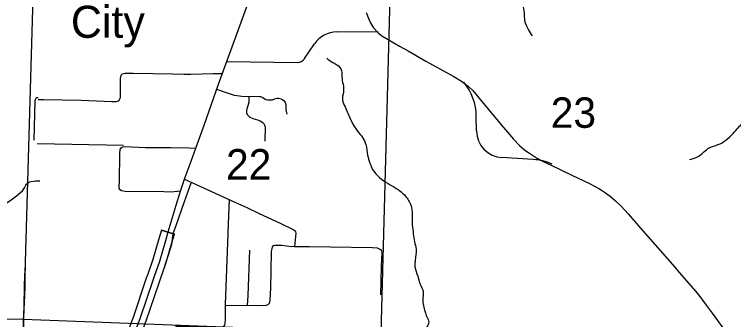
# Model space of a CAD drawing. Extents: x 1219626 to 1426462, y 456797 to 752399.
# Drawn here: x 1327502 to 1338132, y 669034 to 673552 of the extents above; entities that cross this region are included whole.
import ezdxf

# ---------------------------------------------------------------- set-up
doc = ezdxf.new("R2010")
doc.units = 0
for name, color, linetype in [('Communities and Subdivisions Names without Post Office', 7, 'Continuous'), ('Local Roads Improved', 7, 'Continuous'), ('Local Roads Paved', 7, 'Continuous'), ('Narrow River Creek and Branch and Slough', 7, 'Continuous'), ('Section Lines', 7, 'Continuous'), ('Section Numbers', 7, 'Continuous'), ('State Route Divided Highway Outline and Fill', 7, 'Continuous'), ('State Routes Highway Center Lines', 7, 'Continuous'), ('Uninventoried Roads and Features', 7, 'Continuous')]:
    doc.layers.add(name, color=color, linetype=linetype)

msp = doc.modelspace()

# ---------------------------------------------------------------- linework, layer by layer
at = {"layer": 'Local Roads Improved'}
for p, q in [((1332267, 673294), (1332879, 673299)), ((1331792, 672898), (1331937, 673116)), ((1330640, 672855), (1331686, 672842)), ((1334332, 671827), (1334329, 672044)), ((1335171, 671405), (1334708, 671433))]:
    msp.add_line(p, q, dxfattribs=at)
for points in [[(1329256, 672675), (1329133, 672675), (1329097, 672667), (1329074, 672645), (1329064, 672605), (1329066, 672351), (1329065, 672316), (1329052, 672287), (1329036, 672267), (1329006, 672256), (1328941, 672260), (1328490, 672276), (1327933, 672285), (1327854, 672288)], [(1329955, 670936), (1329818, 670923), (1329712, 670926), (1329138, 670930), (1329086, 670939), (1329066, 670955), (1329050, 670976), (1329049, 671007), (1329056, 671074), (1329062, 671496), (1329066, 671553), (1329085, 671582), (1329103, 671592), (1329127, 671595), (1329441, 671583), (1329670, 671581), (1329763, 671580), (1329816, 671581), (1330079, 671577), (1330178, 671571)], [(1327661, 669847), (1327658, 669666), (1327657, 669514), (1327646, 669279), (1327635, 669130), (1327621, 668719), (1327599, 668169), (1327594, 667708)]]:
    msp.add_lwpolyline(points, dxfattribs=at)
for centre, radius, start, end in [((1332270, 672894), 400, 90.448, 146.4478), ((1331688, 672967), 125, 269.2723, 326.4478), ((1333529, 672035), 800, 0.6765, 39.9075), ((1334732, 671832), 400, 180.6765, 266.5518), ((1335123, 670606), 800, 66.059, 86.5518)]:
    msp.add_arc(centre, radius, start, end, dxfattribs=at)
at = {"layer": 'Local Roads Paved'}
for points in [[(1332702, 673581), (1332738, 673480), (1332769, 673415), (1332809, 673353), (1332877, 673278), (1332934, 673235), (1333028, 673178), (1333196, 673081), (1333321, 673011), (1333582, 672861), (1333996, 672631), (1334110, 672562), (1334212, 672484), (1334275, 672425), (1334367, 672319), (1334654, 671971), (1334733, 671877), (1334876, 671707), (1334967, 671613), (1335045, 671544), (1335116, 671497), (1335217, 671430), (1335318, 671376), (1335433, 671321), (1335739, 671174), (1336002, 671047), (1336150, 670971), (1336239, 670913), (1336314, 670856), (1336387, 670791), (1336471, 670711), (1336572, 670599), (1336755, 670386), (1337261, 669810), (1337328, 669734), (1337539, 669492), (1337619, 669395), (1337727, 669248), (1337813, 669129), (1338036, 668825)], [(1330574, 672674), (1330441, 672670), (1330109, 672663), (1330004, 672663), (1329839, 672665), (1329256, 672675)], [(1330491, 672443), (1330648, 672393), (1330751, 672357), (1330792, 672349), (1330863, 672343), (1331122, 672338), (1331139, 672335), (1331163, 672325), (1331216, 672294), (1331246, 672285), (1331275, 672285), (1331315, 672289), (1331353, 672303), (1331384, 672310), (1331407, 672310), (1331440, 672301), (1331468, 672286), (1331487, 672273), (1331504, 672250), (1331513, 672219), (1331512, 672183), (1331514, 672141), (1331529, 672073)], [(1330969, 672329), (1330969, 672255), (1330953, 672198), (1330937, 672154), (1330931, 672124), (1330933, 672097), (1330944, 672071), (1330961, 672049), (1330983, 672033), (1331028, 672013), (1331093, 671993), (1331133, 671978), (1331159, 671962), (1331184, 671941), (1331200, 671914), (1331208, 671887), (1331204, 671677)], [(1330014, 671112), (1330186, 671036), (1330759, 670775), (1330936, 670692), (1331119, 670607), (1331429, 670462), (1331630, 670365), (1331652, 670350), (1331658, 670334), (1331660, 670314), (1331644, 670117), (1331864, 670117), (1332171, 670112), (1332793, 670102), (1332862, 670096), (1332895, 670083), (1332913, 670070), (1332926, 670050), (1332932, 670021), (1332922, 669819), (1332913, 669402)], [(1330109, 671055), (1330009, 670780), (1329887, 670423), (1329849, 670317), (1329837, 670275), (1329833, 670230), (1329829, 670189), (1329825, 670144), (1329806, 670081), (1329770, 669974), (1329726, 669841)], [(1330675, 670813), (1330664, 670579), (1330648, 670043), (1330618, 669258), (1330619, 669116), (1330617, 669040), (1330613, 668984), (1330605, 668952), (1330586, 668928), (1330560, 668919), (1330455, 668922), (1330020, 668933), (1329885, 668934)], [(1331644, 670117), (1331598, 670113), (1331524, 670119), (1331448, 670132), (1331392, 670132), (1331353, 670132), (1331331, 670126), (1331314, 670110), (1331306, 670084), (1331297, 670044), (1331292, 669757), (1331287, 669503), (1331277, 669323), (1331267, 669271), (1331248, 669251), (1331219, 669241), (1331174, 669238), (1330618, 669245)], [(1330977, 670061), (1330950, 669390), (1330943, 669241)]]:
    msp.add_lwpolyline(points, dxfattribs=at)
at = {"layer": 'Narrow River Creek and Branch and Slough'}
for points in [[(1335158, 673233), (1335102, 673327), (1335047, 673454), (1335041, 673577), (1335025, 673693), (1335036, 673771), (1334975, 673909), (1334942, 673976), (1334908, 674059), (1334881, 674153), (1334925, 674248), (1334941, 674344), (1334981, 674486), (1334997, 674708), (1335014, 674880), (1335041, 675019), (1335064, 675091), (1335047, 675207), (1335119, 675307), (1335213, 675440), (1335297, 675557), (1335374, 675657), (1335482, 675820), (1335543, 675881), (1335649, 675909), (1335732, 675914), (1335820, 675986), (1335931, 676036), (1336064, 676092), (1336164, 676147), (1336292, 676214), (1336486, 676247), (1336624, 676225), (1336735, 676230), (1336818, 676280), (1336913, 676347), (1337024, 676369), (1337206, 676386), (1337306, 676430), (1337356, 676486), (1337428, 676524), (1337550, 676524), (1337700, 676569), (1337883, 676613), (1338033, 676713), (1338094, 676813), (1338132, 676885), (1338227, 676951), (1338310, 677001), (1338376, 677079), (1338493, 677207), (1338565, 677273), (1338598, 677306), (1338637, 677329), (1338742, 677345), (1338825, 677334), (1338897, 677356), (1339058, 677417), (1339197, 677484), (1339291, 677484), (1339391, 677462), (1339441, 677484), (1339507, 677528), (1339552, 677623), (1339579, 677678), (1339642, 677769), (1339686, 677813), (1339736, 677863), (1339814, 677919), (1339930, 678019), (1339969, 678080), (1340058, 678141), (1340113, 678174), (1340169, 678196), (1340274, 678268), (1340368, 678357), (1340435, 678407), (1340507, 678446), (1340546, 678490), (1340557, 678523), (1340601, 678557), (1340662, 678612), (1340723, 678668), (1340756, 678673), (1340801, 678629), (1340895, 678634), (1340962, 678618), (1341023, 678623), (1341100, 678640), (1341156, 678579), (1341222, 678523)], [(1330085, 677642), (1329968, 677548), (1329883, 677486), (1329782, 677369), (1329696, 677283), (1329533, 677128), (1329392, 676995), (1329237, 676863), (1329104, 676684), (1329019, 676621), (1328910, 676512), (1328879, 676318), (1328832, 676115), (1328770, 675967), (1328684, 675850), (1328606, 675772), (1328388, 675570), (1328209, 675469), (1328085, 675406), (1327991, 675305), (1327874, 675180), (1327828, 675095), (1327742, 675040), (1327625, 675048), (1327493, 675157), (1327329, 675212), (1327166, 675251), (1327080, 675321), (1326893, 675399), (1326823, 675461), (1326753, 675601), (1326668, 675632), (1326535, 675585), (1326403, 675484), (1326271, 675344), (1326224, 675266), (1326170, 675196), (1326029, 675095), (1325928, 675017), (1325811, 674845), (1325702, 674711), (1325648, 674625), (1325570, 674485), (1325539, 674407), (1325492, 674314), (1325407, 674213), (1325305, 674033), (1325266, 673885), (1325235, 673823), (1325212, 673792), (1325064, 673605), (1324971, 673403), (1324940, 673216), (1324932, 673075), (1324924, 672920), (1324869, 672811), (1324690, 672709), (1324558, 672647), (1324410, 672608), (1324356, 672507), (1324270, 672374), (1324223, 672195), (1324124, 671990), (1324054, 671912), (1323960, 671787), (1323875, 671631), (1323820, 671476), (1323758, 671296), (1323742, 671117), (1323696, 670930), (1323657, 670813), (1323555, 670689), (1323485, 670564), (1323423, 670455), (1323376, 670362), (1323337, 670222), (1323322, 670144), (1323314, 670089), (1323283, 670081), (1323245, 670047)], [(1337478, 671402), (1337589, 671440), (1337689, 671513), (1337772, 671579), (1337900, 671624), (1338016, 671690), (1338127, 671790), (1338204, 671879), (1338271, 671945), (1338354, 672001), (1338437, 672034), (1338548, 672040), (1338687, 672028), (1338759, 672001), (1338881, 671951), (1338947, 671890), (1339031, 671784), (1339097, 671618), (1339130, 671529), (1339208, 671468), (1339319, 671407), (1339496, 671385), (1339696, 671402), (1339829, 671385), (1339940, 671346), (1340095, 671363), (1340189, 671407), (1340272, 671385), (1340383, 671396), (1340489, 671446), (1340683, 671579), (1340777, 671640), (1340832, 671679), (1340899, 671673), (1340965, 671640), (1341071, 671590), (1341176, 671524), (1341270, 671474), (1341370, 671446), (1341437, 671402), (1341531, 671346), (1341697, 671285), (1341891, 671252), (1342053, 671257), (1342186, 671302), (1342297, 671352), (1342452, 671391), (1342646, 671385), (1342835, 671335), (1343046, 671341), (1343190, 671391), (1343334, 671490), (1343400, 671551), (1343456, 671590), (1343500, 671640), (1343578, 671673), (1343650, 671685), (1343728, 671690), (1343838, 671723), (1343994, 671790), (1344099, 671840), (1344210, 671856), (1344315, 671845), (1344410, 671901), (1344482, 672040), (1344531, 672117), (1344620, 672184), (1344764, 672212), (1344908, 672245), (1344964, 672284), (1345014, 672339), (1345091, 672378), (1345236, 672406), (1345341, 672483), (1345474, 672633), (1345529, 672689), (1345585, 672716), (1345662, 672761), (1345679, 672838), (1345701, 672888), (1345768, 672960), (1345807, 673005), (1345835, 673021), (1345918, 673093), (1346007, 673170), (1346034, 673191)], [(1332120, 672902), (1332208, 672841), (1332269, 672807), (1332337, 672719), (1332344, 672603), (1332364, 672488), (1332364, 672400), (1332350, 672284), (1332391, 672183), (1332432, 672088), (1332493, 671952), (1332574, 671823), (1332649, 671728), (1332696, 671626), (1332723, 671470), (1332757, 671348), (1332784, 671280), (1332845, 671192), (1332961, 671090), (1333090, 671009), (1333198, 670941), (1333266, 670880), (1333354, 670744), (1333381, 670629), (1333381, 670473), (1333395, 670330), (1333408, 670215), (1333435, 670106), (1333435, 669998), (1333422, 669815), (1333463, 669679), (1333496, 669570), (1333544, 669442), (1333537, 669333), (1333571, 669151), (1333598, 669077), (1333625, 668995), (1333598, 668927), (1333571, 668860), (1333558, 668819), (1333563, 668793)], [(1324513, 672637), (1324583, 672535), (1324637, 672426), (1324731, 672301), (1324879, 672161), (1325011, 672099), (1325128, 672044), (1325245, 671974), (1325268, 671818), (1325260, 671670), (1325330, 671561), (1325439, 671460), (1325603, 671405), (1325782, 671405), (1325953, 671382), (1326124, 671320), (1326280, 671226), (1326389, 671109), (1326490, 671000), (1326584, 670899), (1326724, 670790), (1326957, 670689), (1327113, 670689), (1327370, 670751), (1327533, 670868), (1327642, 670969), (1327681, 671039), (1327751, 671078), (1327876, 671086)]]:
    msp.add_spline(points, degree=3, dxfattribs=at)
at = {"layer": 'Section Lines'}
for p, q in [((1327788, 674215), (1327638, 669034)), ((1332921, 668835), (1333063, 674089)), ((1327638, 669034), (1322351, 669112)), ((1327638, 669034), (1327457, 663711)), ((1332921, 668835), (1327638, 669034))]:
    msp.add_line(p, q, dxfattribs=at)
at = {"layer": 'State Route Divided Highway Outline and Fill'}
for p, q in [((1329675, 670356), (1329866, 670300)), ((1329866, 670300), (1329675, 670356))]:
    msp.add_line(p, q, dxfattribs=at)
for points in [[(1329675, 670356), (1329637, 670228), (1329549, 669925), (1329474, 669707), (1329451, 669647), (1329261, 669081), (1329036, 668480), (1328818, 667845), (1328591, 667269), (1328374, 666643), (1328169, 666047), (1327998, 665603), (1327932, 665433), (1327881, 665284), (1327797, 665088), (1327749, 664980), (1327689, 664864), (1327623, 664760), (1327557, 664671), (1327469, 664560)], [(1327394, 664182), (1327512, 664301), (1327623, 664433), (1327716, 664549), (1327787, 664647), (1327863, 664764), (1327929, 664894), (1327980, 665008), (1328068, 665212), (1328120, 665365), (1328185, 665531), (1328357, 665979), (1328563, 666577), (1328779, 667199), (1329006, 667776), (1329224, 668413), (1329450, 669014), (1329640, 669580), (1329662, 669639), (1329740, 669865), (1329829, 670172), (1329866, 670300)]]:
    msp.add_lwpolyline(points, dxfattribs=at)
at = {"layer": 'State Routes Highway Center Lines'}
for points in [[(1330946, 673704), (1330789, 673271), (1330516, 672512), (1330301, 671908), (1330093, 671336), (1330023, 671138), (1329953, 670930), (1329886, 670722), (1329770, 670328)], [(1329770, 670328), (1329733, 670200), (1329645, 669895), (1329568, 669673), (1329546, 669614), (1329355, 669047), (1329130, 668447), (1328912, 667810), (1328685, 667234), (1328469, 666610), (1328263, 666013), (1328091, 665567), (1328026, 665399), (1327975, 665248), (1327888, 665048), (1327839, 664937), (1327776, 664814), (1327705, 664703), (1327636, 664610), (1327546, 664497), (1327438, 664369)]]:
    msp.add_lwpolyline(points, dxfattribs=at)
at = {"layer": 'Uninventoried Roads and Features'}
for p, q in [((1327803, 672270), (1327790, 671691)), ((1327839, 671640), (1329116, 671615)), ((1327639, 669034), (1327657, 669720))]:
    msp.add_line(p, q, dxfattribs=at)
msp.add_arc((1327853, 672269), 50, 88.7276, 178.7276, dxfattribs=at)

# ---------------------------------------------------------------- texts
at = {"layer": 'Communities and Subdivisions Names without Post Office'}
msp.add_text('City', height=475, rotation=359.9998, dxfattribs=at).set_placement((1328337, 673205))
at = {"layer": 'Section Numbers'}
for s, p in [('23', (1335429, 671873)), ('22', (1330630, 671108))]:
    msp.add_text(s, height=450, rotation=359.9998, dxfattribs=at).set_placement(p)

doc.saveas('drawing.dxf')
